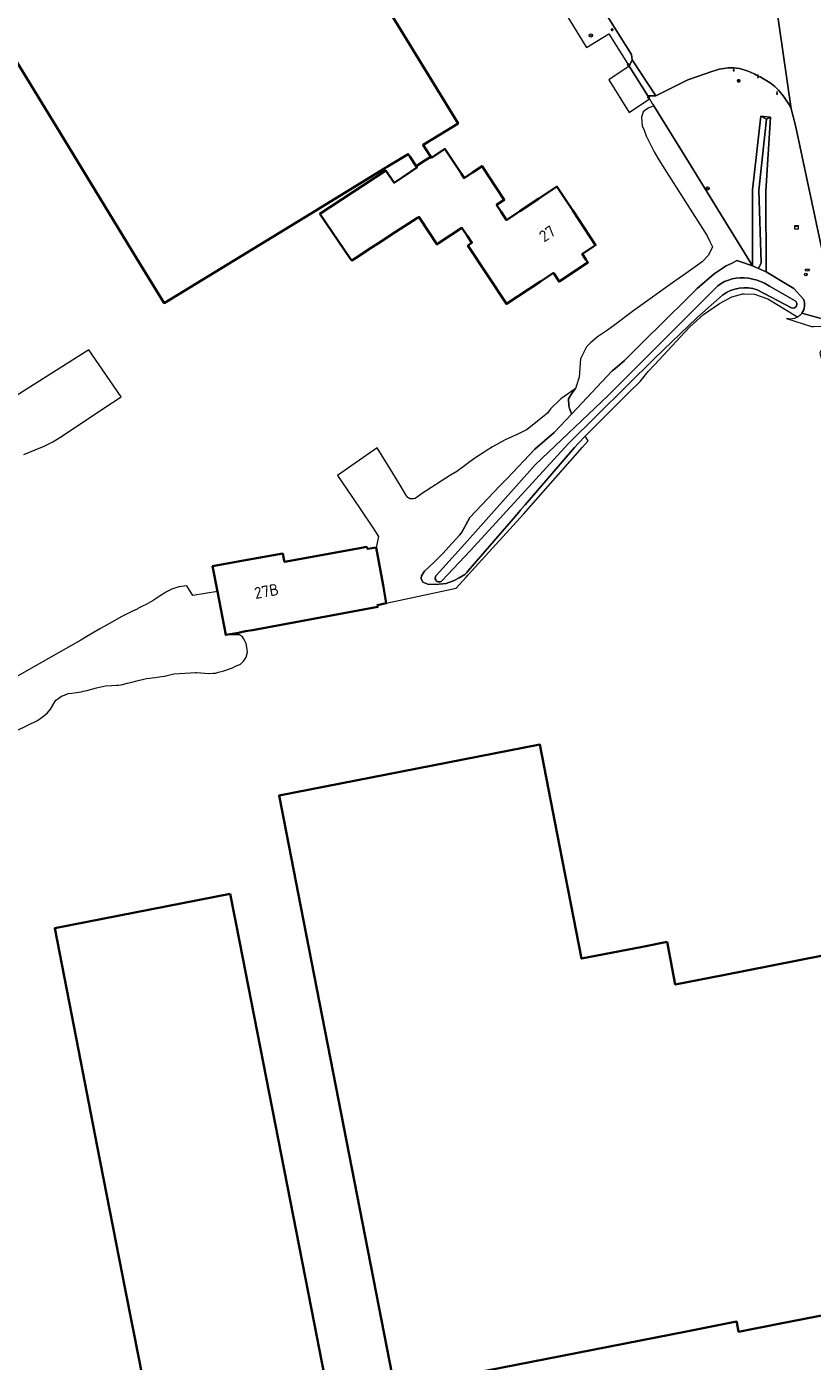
# Model space of a CAD drawing. Header units: metres. Extents: x 152391 to 157968, y 462336 to 467280.
# Tile 411 of 656: x 153564 to 153656, y 466510 to 466666. Entities that reach past the tile are written whole.
import ezdxf
from ezdxf.enums import TextEntityAlignment as Align

# ---------------------------------------------------------------- set-up
doc = ezdxf.new("R2010")
doc.units = ezdxf.units.M
doc.header["$LTSCALE"] = 0.75
doc.layers.get('0').update_dxf_attribs({"lineweight": 25})
for name, color, linetype, lineweight in [('B-WE-GR-BOOM-S', 251, 'Continuous', 25), ('B-WE-GR-GROENVOORZIENING-GV', 251, 'Continuous', 18), ('B-WE-GR-HOUTWAL-GV', 251, 'Continuous', 13), ('B-WE-GR-STRUIK-GV', 251, 'Continuous', 13), ('B-WE-GW-TALUD_KRUIN-G', 251, 'Continuous', 18), ('B-WE-IE-MEUBILAIR_WATERWEGMEUBILAIR-S', 251, 'Continuous', 25), ('B-WE-IE-MEUBILAIR_WEGMEUBILAIR-S', 251, 'Continuous', 25), ('B-WE-KL-DATA-S', 90, 'Continuous', 25), ('B-WE-KL-WATER-S', 170, 'Continuous', 25), ('B-WE-OG-BEBOUWING-GV', 6, 'Continuous', 35), ('B-WE-OG-BEBOUWING-T18', 1, 'Continuous', 18), ('B-WE-OG-WATER_SLOOT-GV', 251, 'Continuous', 18), ('B-WE-VH-VERHARDING_BETONSTRAATSTEEN-GV', 251, 'Continuous', 18), ('B-WE-VH-VERHARDING_GESLOTEN-GV', 251, 'Continuous', 18), ('B-WE-VH-VERHARDING_OPEN-GV', 251, 'Continuous', 18), ('X-XX-AL-VERWIJZING-S', 251, 'Continuous', 25)]:
    doc.layers.add(name, color=color, linetype=linetype, lineweight=lineweight)
doc.styles.add('NLCS-ISO', font='isocpeur.ttf')
doc.styles.add('NLCS-ISO-ANNOTATIVE-T18', font='NLCS-ISO.ttf', dxfattribs={"height": 1.8})
doc.styles.add('NLCS-ISO-M750-T18', font='NLCS-ISO.ttf', dxfattribs={"height": 1.35})

# ---------------------------------------------------------------- blocks, each defined once
blk = doc.blocks.new('SIE-WEG_VERKEERSBORD-SO')
at = {"color": 0, "linetype": 'ByBlock', "lineweight": 18}
blk.add_lwpolyline([(-1.125, -1.125), (1.125, -1.125), (1.125, 1.125), (-1.125, 1.125)], close=True, dxfattribs=at)
at = {"color": 0, "linetype": 'ByBlock', "lineweight": 18, "style": 'NLCS-ISO'}
blk.add_text('vb', height=1.5, dxfattribs=at).set_placement((0, 0), align=Align.MIDDLE_CENTER)
blk = doc.blocks.new('SIE-WATER_VERKLIKKER_TRANSPORTLEIDING-SO')
at = {"color": 0, "linetype": 'ByBlock', "lineweight": 18}
blk.add_circle((0, 0), 1.5, dxfattribs=at)
at = {"color": 0, "linetype": 'ByBlock', "lineweight": 18, "style": 'NLCS-ISO'}
blk.add_text('vt', height=1.5, dxfattribs=at).set_placement((0, 0), align=Align.MIDDLE_CENTER)
blk = doc.blocks.new('SKL-DATA_KAST-SO')
at = {"color": 0, "linetype": 'ByBlock', "lineweight": 18}
for points in [[(-2, 2), (2, 2), (2, 1.68), (-2, 1.68)], [(-2, 1.52), (2, 1.52), (2, -2), (-2, -2)]]:
    blk.add_lwpolyline(points, close=True, dxfattribs=at)
blk = doc.blocks.new('SIE-WEG_PAAL_VERKEERSBORD-SO')
at = {"color": 0, "linetype": 'ByBlock', "lineweight": 18}
blk.add_circle((0, 0), 1.5, dxfattribs=at)
at = {"color": 0, "linetype": 'ByBlock', "lineweight": 18, "style": 'NLCS-ISO'}
blk.add_text('vb', height=1.5, dxfattribs=at).set_placement((0, 0.1), align=Align.MIDDLE_CENTER)
blk = doc.blocks.new('SAL-VERWIJZING_SYMBOOL-SO')
at = {"color": 0, "linetype": 'ByBlock', "lineweight": -2}
blk.add_circle((0, 0), 0.9, dxfattribs=at)
at = {"color": 0, "linetype": 'ByBlock', "lineweight": -2, "style": 'NLCS-ISO-ANNOTATIVE-T18'}
blk.add_attdef('SYMBOOL', (2.5, -2.5), '', height=1.8, dxfattribs=at)
blk = doc.blocks.new('SKL-WATER_BRANDKRAAN_BRANDPUT-SO')
at = {"color": 0, "linetype": 'ByBlock', "lineweight": 18}
blk.add_ellipse((0, 0), major_axis=(2.5, 0), ratio=0.54, dxfattribs=at)
at = {"color": 0, "linetype": 'ByBlock', "lineweight": 18, "style": 'NLCS-ISO'}
blk.add_text('bk', height=1.5, dxfattribs=at).set_placement((0.2, 0), align=Align.MIDDLE_CENTER)
blk = doc.blocks.new('SGR-BOOM_01-SO')
at = {"linetype": 'ByBlock', "lineweight": 18}
h = blk.add_hatch(color=0, dxfattribs=at)
h.dxf.hatch_style = 1
edge = h.paths.add_edge_path()
edge.add_arc((0, 0), 0.25, 0, 360)
at = {"color": 0, "linetype": 'ByBlock', "lineweight": 18}
for radius in [2, 0.25]:
    blk.add_circle((0, 0), radius, dxfattribs=at)
blk = doc.blocks.new('SIE-WEG_GELEIDECONSTRUCTIE-SO')
at = {"color": 0, "linetype": 'ByBlock', "lineweight": 18}
blk.add_lwpolyline([(0.4, -0.9), (0.2, 1.6), (-0.2, 1.6), (-0.4, -0.9), (-0.6, -0.9), (-0.6, -1.6), (0.6, -1.6), (0.6, -0.9)], close=True, dxfattribs=at)

msp = doc.modelspace()

# ---------------------------------------------------------------- linework, layer by layer
at = {"layer": 'B-WE-GR-GROENVOORZIENING-GV'}
for points in [[(153620.18, 466678.62), (153620.18, 466678.62), (153629.34, 466663.64), (153629.42, 466663.51), (153632.05, 466665.12), (153634.42, 466661.33), (153634.79, 466662.07), (153634.69, 466662.71), (153625.42, 466677.51), (153620.33, 466678.68)], [(153649.6, 466637.61), (153649.92, 466638.29), (153649.65, 466646.79), (153650.53, 466655.1), (153649.87, 466655.46), (153648.89, 466646.83), (153648.9, 466637.92)], [(153649.6, 466637.61), (153650.51, 466637.21), (153650.46, 466646.68), (153651.01, 466655.36), (153650.53, 466655.1), (153649.65, 466646.79), (153649.92, 466638.29)], [(153650.53, 466655.1), (153651.01, 466655.36), (153649.87, 466655.46)]]:
    msp.add_lwpolyline(points, close=True, dxfattribs=at)
for points in [[(153644.25, 466660.75), (153641.32, 466659.74), (153637.55, 466657.84), (153636.61, 466657.83)], [(153636.61, 466657.83), (153636.82, 466657.48), (153637.14, 466656.97), (153637.31, 466656.69), (153641.37, 466650.1), (153648.88, 466637.93), (153648.9, 466637.92), (153648.89, 466646.83), (153649.87, 466655.46), (153651.01, 466655.36), (153650.46, 466646.68), (153650.51, 466637.21), (153652.77, 466635.85), (153653.74, 466635.27), (153654.87, 466634.03)], [(153663.51, 466607.39), (153662.97, 466615.7), (153659.34, 466629.83), (153658.16, 466634.57), (153653.92, 466654.39), (153653.43, 466656.34)], [(153654.69, 466632.4), (153657.92, 466631.47), (153658.63, 466629.61), (153658.08, 466627.53), (153661.56, 466615.5), (153662.21, 466609.51), (153662.9, 466605.26)]]:
    msp.add_lwpolyline(points, dxfattribs=at)
for points in [[(153646.29, 466661.13, 0.064739), (153644.25, 466660.75)], [(153647.74, 466660.95, 0.092185), (153646.29, 466661.13)], [(153649.17, 466660.38, 0.034828), (153647.74, 466660.95)], [(153650.77, 466659.48, 0.028771), (153649.17, 466660.38)], [(153652.13, 466658.29, 0.073991), (153650.77, 466659.48)], [(153653.43, 466656.34, 0.056923), (153652.13, 466658.29)], [(153654.87, 466634.03, -0.261161), (153654.69, 466632.4)]]:
    msp.add_lwpolyline(points, format="xyb", dxfattribs=at)
at = {"layer": 'B-WE-GR-HOUTWAL-GV'}
for points in [[(153632.43, 466625.62), (153632.74, 466625.88), (153633.88, 466626.85), (153635.89, 466628.84), (153638.71, 466631.62), (153641.14, 466634.03), (153642.01, 466634.88), (153642.39, 466635.26), (153644.41, 466637), (153645.34, 466637.62), (153645.8, 466637.93), (153646.5, 466638.26), (153646.77, 466638.39), (153647.07, 466638.54), (153647.3, 466638.46), (153648.88, 466637.93), (153641.37, 466650.1), (153637.31, 466656.69), (153636.67, 466656.42), (153636.09, 466655.96), (153636, 466655.7), (153635.89, 466655.34), (153635.93, 466654.84), (153635.97, 466654.34), (153636.18, 466653.81), (153636.48, 466653.03), (153636.49, 466653.02), (153637.36, 466651.28), (153637.8, 466650.55), (153638.48, 466649.43), (153643.56, 466641.45), (153643.89, 466640.78), (153644.2, 466640.15), (153644.11, 466639.96), (153643.71, 466639.14), (153643.01, 466638.41), (153640.8, 466636.84), (153639.79, 466636.12), (153634.98, 466632.71), (153632.58, 466630.89), (153631.88, 466630.41), (153630.73, 466629.63), (153629.87, 466628.86), (153629.43, 466628.46), (153629.01, 466627.6), (153628.74, 466627.03), (153628.58, 466624.89), (153628.22, 466623.78), (153628.15, 466623.57), (153627.89, 466623.24), (153627.75, 466623.06), (153627.33, 466622.36), (153627.34, 466621.53), (153627.44, 466621.22), (153627.51, 466621.02), (153627.58, 466620.81), (153627.62, 466620.69), (153627.62, 466620.69), (153627.7, 466620.6)], [(153605.95, 466598.4), (153614.15, 466600.17), (153615.32, 466601.45), (153615.56, 466601.72), (153615.57, 466601.73), (153622.05, 466608.85), (153628.98, 466616.68), (153629.62, 466617.41), (153629.27, 466617.96), (153628.48, 466617.17), (153628.03, 466616.64), (153622.24, 466609.93), (153621.79, 466609.41), (153621.73, 466609.34), (153621.68, 466609.29), (153621.26, 466608.8), (153621.1, 466608.61), (153615.52, 466602.15), (153615.5, 466602.13), (153615.48, 466602.11), (153615.41, 466602.02), (153615.33, 466601.92), (153615.18, 466601.76), (153614.5, 466601.37), (153613.93, 466601.05), (153612.96, 466600.71), (153612.6, 466600.68), (153611.68, 466600.6), (153610.84, 466600.62), (153610.23, 466600.88), (153610.04, 466601.28), (153610.05, 466601.35), (153610.07, 466601.61), (153610.44, 466602.16), (153610.53, 466602.24), (153610.9, 466602.57), (153611.69, 466603.34), (153612.6, 466604.23), (153613.69, 466605.42), (153614.59, 466606.42), (153614.8, 466606.74), (153615.02, 466607.07), (153615.77, 466608.44), (153619.27, 466612.14), (153619.63, 466612.51), (153620.11, 466613.03), (153623.37, 466616.46), (153625.64, 466618.41), (153627.7, 466620.6), (153627.62, 466620.69), (153627.62, 466620.69), (153627.58, 466620.81), (153627.51, 466621.02), (153627.44, 466621.22), (153627.34, 466621.53), (153627.33, 466622.36), (153627.75, 466623.06), (153627.89, 466623.24), (153628.15, 466623.57), (153627.7, 466623.25), (153626.44, 466622.35), (153626.24, 466622.16), (153625.33, 466621.29), (153625.26, 466621.22), (153625.21, 466621.17), (153625.19, 466621.15), (153625.03, 466620.91), (153624.87, 466620.66), (153623.69, 466619.72), (153622.49, 466618.76), (153622.4, 466618.71), (153621.46, 466618.26), (153620.67, 466617.91), (153619.9, 466617.53), (153619.19, 466617.16), (153618.4, 466616.71), (153617.66, 466616.25), (153617.3, 466616.03), (153616.45, 466615.47), (153615.63, 466614.87), (153615.61, 466614.86), (153614.99, 466614.4), (153614.22, 466613.84), (153613.47, 466613.4), (153610.08, 466611.2), (153609.63, 466610.85), (153609.36, 466610.69), (153609.14, 466610.63), (153608.82, 466610.62), (153608.71, 466610.64), (153608.58, 466610.74), (153608.5, 466610.8), (153608.24, 466611.09), (153607.7, 466612.04), (153606.59, 466613.83), (153604.87, 466616.59), (153600.24, 466613.36), (153601.92, 466610.89), (153604.35, 466607.32), (153605.06, 466606.21), (153604.79, 466604.92), (153605.58, 466600.51)]]:
    msp.add_lwpolyline(points, close=True, dxfattribs=at)
for points in [[(153563.45, 466615.81), (153564.78, 466616.38), (153565.83, 466616.82), (153566.86, 466617.3), (153567.38, 466617.62), (153567.89, 466617.93), (153572.86, 466621.24), (153574.88, 466622.59), (153571.07, 466628.08), (153561.53, 466622.05)], [(153562.64, 466583.5), (153565.05, 466584.66), (153565.51, 466584.97), (153565.59, 466585.03), (153565.63, 466585.06), (153566.22, 466585.57), (153566.61, 466585.98), (153567.22, 466587.05), (153567.56, 466587.28), (153567.88, 466587.5), (153568.24, 466587.64), (153568.68, 466587.81), (153569.08, 466587.87), (153570.17, 466588.03), (153570.46, 466588.09), (153570.86, 466588.17), (153571.97, 466588.5), (153573.05, 466588.74), (153573.79, 466588.77), (153574.33, 466588.79), (153574.51, 466588.8), (153574.89, 466588.83), (153575.62, 466589.03), (153576.12, 466589.16), (153576.7, 466589.31), (153577.86, 466589.57), (153578.86, 466589.68), (153579.61, 466589.8), (153580, 466589.87), (153580.28, 466589.94), (153581.05, 466590.13), (153583.58, 466590.29), (153583.66, 466590.3), (153583.73, 466590.29), (153585.17, 466590.18), (153585.67, 466590.2), (153585.94, 466590.21), (153586.3, 466590.31), (153586.93, 466590.49), (153587.92, 466590.85), (153588.2, 466590.97), (153588.85, 466591.26), (153589.22, 466591.62), (153589.5, 466591.99), (153589.53, 466592.09), (153589.69, 466592.67), (153589.6, 466593.25), (153589.53, 466593.69), (153589.52, 466593.69), (153589.41, 466593.9), (153589.22, 466594.26), (153589.11, 466594.46), (153588.75, 466594.71), (153587.13, 466594.68), (153586.16, 466599.76), (153583.28, 466599.32), (153582.57, 466600.42), (153581.64, 466600.34), (153580.82, 466600.04), (153580.2, 466599.72), (153579.94, 466599.57), (153579.43, 466599.27), (153578.98, 466598.97), (153578.62, 466598.73), (153577.79, 466598.25), (153577.45, 466598.08), (153576.84, 466597.77), (153576.74, 466597.72), (153576.21, 466597.46), (153574.94, 466596.83), (153573.51, 466596.01), (153572.47, 466595.43), (153571.98, 466595.16), (153570.87, 466594.5), (153570.14, 466594.07), (153566.62, 466592.08), (153562.63, 466589.82)]]:
    msp.add_lwpolyline(points, dxfattribs=at)
at = {"layer": 'B-WE-GR-STRUIK-GV'}
for points in [[(153653.09, 466631.71), (153652.86, 466631.76), (153655.81, 466630.84), (153656.04, 466630.84), (153657.24, 466630.85), (153657.5, 466629.27), (153656.77, 466627.7), (153660.66, 466614.22), (153661.85, 466606.6), (153661.9, 466606.3), (153662.9, 466605.26), (153662.21, 466609.51), (153661.56, 466615.5), (153658.08, 466627.53), (153658.63, 466629.61), (153657.92, 466631.47), (153654.69, 466632.4)], [(153654.64, 466632.32), (153654.48, 466632.15), (153654.47, 466632.14), (153654.46, 466632.14), (153654.3, 466632.01), (153654.27, 466631.99), (153654.19, 466631.94), (153654.06, 466631.86), (153653.83, 466631.77), (153653.59, 466631.72), (153653.35, 466631.69), (153653.1, 466631.71), (153653.09, 466631.71)]]:
    msp.add_lwpolyline(points, dxfattribs=at)
msp.add_lwpolyline([(153654.69, 466632.4, -0.022813), (153654.64, 466632.32)], format="xyb", dxfattribs=at)
at = {"layer": 'B-WE-GW-TALUD_KRUIN-G'}
for points in [[(153649.6, 466637.61), (153649.92, 466638.29), (153649.65, 466646.79), (153650.53, 466655.1), (153649.87, 466655.46)], [(153651.01, 466655.36), (153650.53, 466655.1), (153649.65, 466646.79), (153649.92, 466638.29), (153649.6, 466637.61)], [(153649.87, 466655.46), (153650.53, 466655.1), (153651.01, 466655.36)]]:
    msp.add_lwpolyline(points, dxfattribs=at)
at = {"layer": 'B-WE-OG-BEBOUWING-GV'}
msp.add_lwpolyline([(153544.46, 466691.5), (153567.71, 466653.53), (153577.12, 466638.14), (153579.92, 466633.57), (153597.08, 466644.04), (153605.88, 466649.41), (153606, 466649.48), (153608.53, 466651.02), (153608.71, 466650.73), (153609.46, 466649.59), (153610.49, 466650.26), (153611.17, 466650.71), (153610.5, 466651.73), (153610.28, 466652.09), (153612.29, 466653.32), (153614.37, 466654.59), (153609.41, 466662.7), (153604.44, 466670.81)], dxfattribs=at)
for points in [[(153609.46, 466649.59), (153609.47, 466649.58), (153609.47, 466649.58), (153609.5, 466649.53), (153609.55, 466649.46), (153607.93, 466648.36), (153606.9, 466647.67), (153605.9, 466649.1), (153598.17, 466644.03), (153601.74, 466638.79), (153601.9, 466638.57), (153602.33, 466638.84), (153604.31, 466640.12), (153605.06, 466640.6), (153607, 466641.86), (153609.6, 466643.54), (153609.79, 466643.66), (153610.99, 466641.84), (153611.9, 466640.46), (153611.9, 466640.45), (153611.91, 466640.45), (153612.08, 466640.57), (153614.83, 466642.38), (153615.46, 466641.42), (153615.99, 466640.63), (153615.65, 466640.41), (153615.53, 466640.32), (153620.04, 466633.47), (153624.04, 466636.11), (153625.55, 466637.1), (153625.62, 466636.99), (153626.21, 466636.09), (153629.6, 466638.32), (153629.37, 466638.67), (153628.93, 466639.33), (153628.97, 466639.35), (153630.5, 466640.36), (153627.82, 466644.42), (153625.97, 466647.22), (153623.8, 466645.78), (153621.62, 466644.35), (153621.25, 466644.1), (153620.04, 466643.3), (153619.41, 466644.25), (153618.88, 466645.06), (153619.79, 466645.66), (153617.84, 466648.62), (153617.19, 466649.61), (153616.05, 466648.85), (153615.08, 466648.22), (153614.77, 466648.7), (153612.82, 466651.62), (153611.25, 466650.59), (153611.23, 466650.63), (153611.17, 466650.71), (153610.49, 466650.26)], [(153604.79, 466604.92), (153604.3, 466604.84), (153603.79, 466604.76), (153603.69, 466604.93), (153603.65, 466605), (153602.87, 466604.86), (153594.01, 466603.27), (153593.94, 466603.59), (153593.82, 466604.22), (153589.22, 466603.39), (153585.6, 466602.73), (153586.16, 466599.76), (153587.13, 466594.68), (153588.63, 466594.95), (153588.77, 466594.98), (153588.94, 466595.01), (153589.47, 466595.11), (153590.26, 466595.26), (153604.95, 466597.97), (153604.92, 466598.19), (153605.95, 466598.4), (153605.58, 466600.51)], [(153638.87, 466558.72), (153636, 466558.16), (153628.86, 466556.77), (153626, 466571.4), (153623.97, 466581.83), (153593.39, 466575.86), (153595.94, 466562.82), (153606.96, 466506.39), (153608.42, 466506.68), (153641.16, 466513.08), (153643.88, 466513.61), (153647.02, 466514.23), (153647.05, 466514.11), (153647.26, 466513.05), (153652.17, 466514.01), (153667.85, 466517.07), (153665.24, 466530.36), (153662.58, 466543.96), (153659.9, 466557.66), (153645.47, 466554.84), (153639.84, 466553.74)], [(153587.66, 466564.34), (153567.08, 466560.32), (153569.63, 466547.29), (153572.08, 466534.77), (153575.4, 466517.83), (153576.98, 466509.74), (153578.95, 466499.68), (153589.62, 466501.77), (153599.54, 466503.71), (153598.41, 466509.49), (153597.51, 466514.09), (153589.45, 466555.2), (153588.79, 466558.6)]]:
    msp.add_lwpolyline(points, close=True, dxfattribs=at)
at = {"layer": 'B-WE-OG-WATER_SLOOT-GV'}
for points in [[(153648.88, 466637.93), (153647.3, 466638.46), (153647.07, 466638.54), (153646.77, 466638.39), (153646.5, 466638.26), (153645.8, 466637.93), (153645.34, 466637.62), (153644.41, 466637), (153642.39, 466635.26), (153642.01, 466634.88), (153641.14, 466634.03), (153638.71, 466631.62), (153635.89, 466628.84), (153633.88, 466626.85), (153632.74, 466625.88), (153632.43, 466625.62), (153627.7, 466620.6), (153625.64, 466618.41), (153623.37, 466616.46), (153620.11, 466613.03), (153619.63, 466612.51), (153619.27, 466612.14), (153615.77, 466608.44), (153615.02, 466607.07), (153614.8, 466606.74), (153614.59, 466606.42), (153613.69, 466605.42), (153612.6, 466604.23), (153611.69, 466603.34), (153610.9, 466602.57), (153610.53, 466602.24), (153610.44, 466602.16), (153610.07, 466601.61), (153610.05, 466601.35), (153610.04, 466601.28), (153610.23, 466600.88), (153610.84, 466600.62), (153611.68, 466600.6), (153612.6, 466600.68), (153612.96, 466600.71), (153613.93, 466601.05), (153614.5, 466601.37), (153615.18, 466601.76), (153615.33, 466601.92), (153615.41, 466602.02), (153615.48, 466602.11), (153615.5, 466602.13), (153615.52, 466602.15), (153621.1, 466608.61), (153621.26, 466608.8), (153621.68, 466609.29), (153621.73, 466609.34), (153621.79, 466609.41), (153622.24, 466609.93), (153628.03, 466616.64), (153628.48, 466617.17), (153629.27, 466617.96), (153630.17, 466618.86), (153634.47, 466623.17), (153635.65, 466624.3), (153635.71, 466624.36), (153636.66, 466625.54), (153637.39, 466626.33), (153641.01, 466630.21), (153641.55, 466630.79), (153643.13, 466632.22), (153645.01, 466633.53), (153646.47, 466634.3), (153647.76, 466634.66), (153647.9, 466634.66), (153649.11, 466634.63), (153650.7, 466634.06), (153653.07, 466632.62), (153653.59, 466632.31), (153653.71, 466632.23), (153654.08, 466632.01), (153654.13, 466631.98), (153654.15, 466631.97), (153654.19, 466631.94), (153654.19, 466631.94), (153654.27, 466631.99), (153654.3, 466632.01), (153654.46, 466632.14), (153654.47, 466632.14), (153654.48, 466632.15), (153654.64, 466632.32)], [(153648.41, 466636.49), (153649.44, 466636.26), (153650.29, 466635.89), (153650.88, 466635.56), (153653.9, 466633.82)], [(153653.9, 466633.82), (153650.88, 466635.56), (153650.29, 466635.89), (153649.44, 466636.26), (153648.41, 466636.49)], [(153654.87, 466634.03), (153653.74, 466635.27), (153652.77, 466635.85), (153650.51, 466637.21), (153649.6, 466637.61), (153648.9, 466637.92), (153648.88, 466637.93)], [(153611.85, 466601.7), (153615.13, 466605.33), (153623.43, 466614.6), (153631.97, 466622.72), (153643.82, 466634.57), (153644.81, 466635.58)], [(153644.81, 466635.58), (153643.82, 466634.57), (153631.97, 466622.72), (153623.43, 466614.6), (153615.13, 466605.33), (153611.85, 466601.7)], [(153653.48, 466633.01), (153649.45, 466635.12)], [(153649.45, 466635.12), (153653.48, 466633.01)], [(153645.38, 466634.51), (153642.38, 466631.82), (153637.46, 466627.1), (153627.33, 466617.12), (153615.83, 466604.57), (153612.48, 466601.02)], [(153612.48, 466601.02), (153615.83, 466604.57), (153627.33, 466617.12), (153637.46, 466627.1), (153642.38, 466631.82), (153645.38, 466634.51)]]:
    msp.add_lwpolyline(points, dxfattribs=at)
for points in [[(153644.81, 466635.58, -0.203614), (153648.41, 466636.49)], [(153648.41, 466636.49, 0.203614), (153644.81, 466635.58)], [(153649.45, 466635.12, 0.239492), (153645.38, 466634.51)], [(153645.38, 466634.51, -0.239492), (153649.45, 466635.12)], [(153653.9, 466633.82, -0.853849), (153653.48, 466633.01)], [(153653.48, 466633.01, 0.853849), (153653.9, 466633.82)], [(153654.69, 466632.4, 0.261161), (153654.87, 466634.03)], [(153654.64, 466632.32, 0.022813), (153654.69, 466632.4)], [(153612.48, 466601.02, -1.016802), (153611.85, 466601.7)], [(153611.85, 466601.7, 1.016802), (153612.48, 466601.02)]]:
    msp.add_lwpolyline(points, format="xyb", dxfattribs=at)
at = {"layer": 'B-WE-VH-VERHARDING_BETONSTRAATSTEEN-GV'}
msp.add_lwpolyline([(153634.44, 466661.31), (153632.03, 466659.71), (153634.44, 466655.9), (153636.82, 466657.48), (153636.61, 466657.83)], close=True, dxfattribs=at)
at = {"layer": 'B-WE-VH-VERHARDING_GESLOTEN-GV'}
for points in [[(153631.85, 466675.72), (153626.19, 466683.76), (153615.38, 466701), (153603.01, 466720.69), (153599.2, 466725.91), (153599.09, 466726.06), (153596.43, 466724.44), (153598.72, 466720.21), (153601.27, 466716.15), (153618.23, 466689.06), (153625.42, 466677.51), (153634.69, 466662.71), (153634.79, 466662.07), (153637.55, 466657.84), (153641.32, 466659.74), (153644.25, 466660.75)], [(153650.58, 466676.07), (153653.43, 466656.34), (153653.92, 466654.39), (153658.16, 466634.57), (153659.34, 466629.83), (153662.97, 466615.7), (153668.14, 466596.2), (153669.87, 466590.04), (153674.7, 466591.31), (153671.06, 466604.97), (153670.5, 466607.4), (153667.17, 466619.71), (153666.37, 466622.84), (153665.59, 466626.02), (153663.38, 466635.61), (153661.39, 466645.09), (153659.26, 466655.07), (153657.46, 466664.99), (153656.88, 466668.37), (153655.83, 466674.95), (153653.72, 466689.14), (153648.73, 466688.4), (153650.18, 466678.68)], [(153653.43, 466656.34), (153650.58, 466676.07)]]:
    msp.add_lwpolyline(points, dxfattribs=at)
for points in [[(153644.25, 466660.75, -0.064739), (153646.29, 466661.13)], [(153646.29, 466661.13, -0.092185), (153647.74, 466660.95)], [(153647.74, 466660.95, -0.034828), (153649.17, 466660.38)], [(153649.17, 466660.38, -0.028771), (153650.77, 466659.48)], [(153650.77, 466659.48, -0.073991), (153652.13, 466658.29)], [(153652.13, 466658.29, -0.056923), (153653.43, 466656.34)]]:
    msp.add_lwpolyline(points, format="xyb", dxfattribs=at)
at = {"layer": 'B-WE-VH-VERHARDING_OPEN-GV'}
msp.add_lwpolyline([(153636.61, 466657.83), (153637.55, 466657.84), (153634.79, 466662.07), (153634.42, 466661.33), (153634.44, 466661.31)], close=True, dxfattribs=at)

# ---------------------------------------------------------------- block references
at = {"layer": 'B-WE-GR-BOOM-S', "xscale": 0.1, "yscale": 0.1, "zscale": 0.1}
for p in [(153629.94, 466664.93), (153643.63, 466647)]:
    msp.add_blockref('SGR-BOOM_01-SO', p, dxfattribs=at)
at = {"layer": 'B-WE-IE-MEUBILAIR_WATERWEGMEUBILAIR-S', "xscale": 0.1, "yscale": 0.1, "zscale": 0.1}
msp.add_blockref('SIE-WATER_VERKLIKKER_TRANSPORTLEIDING-SO', (153655.14, 466636.92), dxfattribs=at)
at = {"layer": 'B-WE-IE-MEUBILAIR_WEGMEUBILAIR-S', "xscale": 0.1, "yscale": 0.1, "zscale": 0.1}
for name, p in [('SIE-WEG_GELEIDECONSTRUCTIE-SO', (153646.69, 466660.95)), ('SIE-WEG_GELEIDECONSTRUCTIE-SO', (153649.55, 466660.14)), ('SIE-WEG_PAAL_VERKEERSBORD-SO', (153647.27, 466659.61)), ('SIE-WEG_VERKEERSBORD-SO', (153647.27, 466659.61)), ('SIE-WEG_GELEIDECONSTRUCTIE-SO', (153651.77, 466658.2))]:
    msp.add_blockref(name, p, dxfattribs=at)
at = {"layer": 'B-WE-KL-DATA-S', "xscale": 0.1, "yscale": 0.1, "zscale": 0.1}
msp.add_blockref('SKL-DATA_KAST-SO', (153654.05, 466642.44), dxfattribs=at)
at = {"layer": 'B-WE-KL-WATER-S', "xscale": 0.1, "yscale": 0.1, "zscale": 0.1}
msp.add_blockref('SKL-WATER_BRANDKRAAN_BRANDPUT-SO', (153655.33, 466637.44), dxfattribs=at)
at = {"layer": 'X-XX-AL-VERWIJZING-S', "xscale": 0.1, "yscale": 0.1, "zscale": 0.1}
for p in [(153632.44, 466665.59), (153634.32, 466661.49), (153636.7, 466657.68)]:
    msp.add_blockref('SAL-VERWIJZING_SYMBOOL-SO', p, dxfattribs=at)

# ---------------------------------------------------------------- texts
at = {"layer": 'B-WE-OG-BEBOUWING-T18', "style": 'NLCS-ISO-M750-T18'}
for s, rotation, p in [('27', 33.4, (153624.82, 466641.7)), ('27B', 10.3, (153591.91, 466599.81))]:
    msp.add_text(s, height=1.35, rotation=rotation, dxfattribs=at).set_placement(p, align=Align.MIDDLE)

doc.saveas('drawing.dxf')
